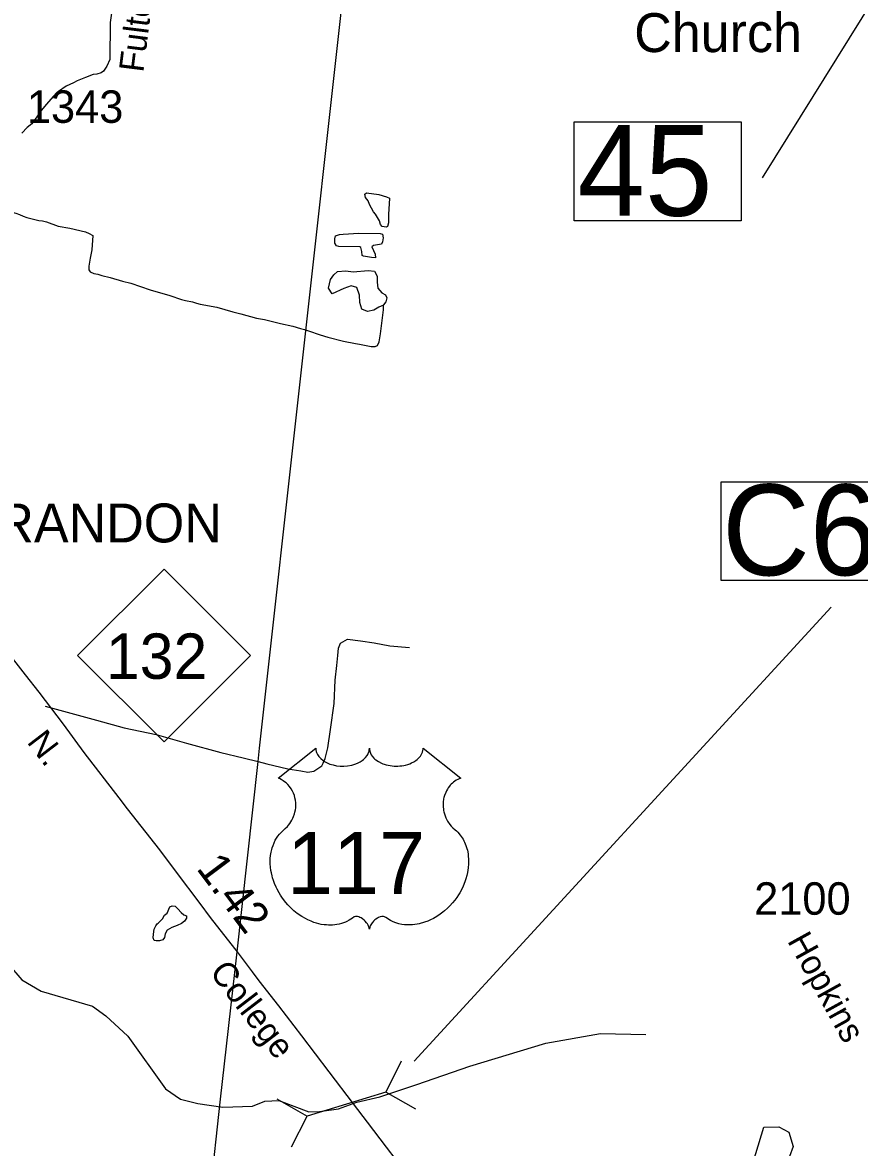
# Model space of a CAD drawing. Extents: x 2290055 to 2389491, y 66597 to 237875.
# Drawn here: x 2332801 to 2336027, y 216023 to 220360 of the extents above; entities that cross this region are included whole.
import ezdxf

# ---------------------------------------------------------------- set-up
doc = ezdxf.new("R2010")
doc.units = 0
for name, color, linetype in [('Exist Cultural Church Label', 7, 'Continuous'), ('Exist Hydrographic Creek Single Shore', 7, 'Continuous'), ('Exist Hydrographic Pond Under 1500 Sq Ft', 7, 'Continuous'), ('Exist Road Non-System Type 51', 7, 'Continuous'), ('Exist Road Primary Interstate Structure Standard Bridge Number Label', 7, 'Continuous'), ('Exist Road Primary NC Shield CELL', 7, 'Continuous'), ('Exist Road Primary NC Shield Number Label', 7, 'Continuous'), ('Exist Road Primary US Attributed', 7, 'Continuous'), ('Exist Road Primary US Label', 7, 'Continuous'), ('Exist Road Primary US Mileage Hundredths English Label', 7, 'Continuous'), ('Exist Road Primary US Shield CELL', 7, 'Continuous'), ('Exist Road Primary US Shield Number Label', 7, 'Continuous'), ('Exist Road Primary US Structure Culvert CELL', 7, 'Continuous'), ('Exist Road Primary US Structure Culvert Number Label', 7, 'Continuous'), ('Exist Road Secondary Type 51 Attributed', 7, 'Continuous'), ('Exist Road Secondary Type 51 Label', 7, 'Continuous'), ('Exist Road Secondary Type 51 Number Label', 7, 'Continuous'), ('Exist Survey Geodetic Marker Label', 7, 'Continuous'), ('Exist Utilities Electrical Transmission Line', 7, 'Continuous')]:
    doc.layers.add(name, color=color, linetype=linetype)

msp = doc.modelspace()

# ---------------------------------------------------------------- linework, layer by layer
at = {"layer": 'Exist Hydrographic Creek Single Shore'}
msp.add_line((2333072, 219538.4), (2333067.7, 219483.5), dxfattribs=at)
for points in [[(2332638, 219624.2), (2332652.2, 219626.8), (2332666.7, 219630.8), (2332698.2, 219634.5), (2332729.5, 219634.1), (2332745.2, 219632.7), (2332775.5, 219624.8), (2332789.7, 219619.8), (2332803.5, 219613.1), (2332818.2, 219608.1), (2332863.5, 219596.9), (2332878.2, 219594.5), (2332893, 219590.7), (2332938.2, 219575), (2332983.5, 219566.2), (2333043.7, 219552.7), (2333058.2, 219546.6), (2333072, 219538.4)], [(2333067.7, 219483.5), (2333062.2, 219451.1), (2333058.7, 219436.1), (2333056.7, 219420.9), (2333056.2, 219405.7), (2333062.2, 219398), (2333076.5, 219392.3), (2333091.7, 219388.9), (2333106.7, 219384.1), (2333138.7, 219376.3), (2333187, 219362.7), (2333218.5, 219354.7), (2333293.2, 219329.4), (2333369.2, 219307.7), (2333414.2, 219291.5), (2333429.5, 219287.6), (2333456.7, 219283.1), (2333471, 219277.9), (2333486.2, 219274.2), (2333550, 219262.5), (2333612.2, 219244.5), (2333642.7, 219237.2), (2333703.2, 219220.4), (2333734.2, 219214.9), (2333795.5, 219199), (2333843, 219188.7), (2333872.5, 219180.4), (2333888.2, 219176.8), (2333918.5, 219165.5), (2333933.5, 219161.3), (2333948.2, 219155.7), (2333978.2, 219146.2), (2334038, 219131.6), (2334084.5, 219122), (2334099.5, 219119.9), (2334145.2, 219110.8), (2334161, 219110.2), (2334169.2, 219114.9), (2334176, 219129.3), (2334181.2, 219159.2), (2334192.2, 219252), (2334192.5, 219269.9)], [(2332696.2, 216796), (2332742.7, 216734.3), (2332798.6, 216670), (2332873.3, 216626.4), (2333070.2, 216568.3), (2333122, 216531), (2333207, 216452.2), (2333352.1, 216248.9), (2333410.1, 216209.5), (2333476.5, 216192.9), (2333573.3, 216179), (2333687.3, 216183.2), (2333734.9, 216201.8), (2333788.8, 216203.9), (2333904.9, 216160.4), (2333946.4, 216162.4), (2334018.9, 216172.8), (2334089.5, 216198.1), (2334178.5, 216218.4), (2334321.6, 216266.1), (2334524.7, 216336.7), (2334818, 216425.8), (2335029.4, 216463.2), (2335203.6, 216459)]]:
    msp.add_lwpolyline(points, dxfattribs=at)
at = {"layer": 'Exist Hydrographic Pond Under 1500 Sq Ft'}
for points in [[(2334203, 219571.2), (2334188, 219573.4), (2334181.5, 219580.7), (2334176.5, 219594.9), (2334161.2, 219620.9), (2334154, 219630.4), (2334139, 219658.2), (2334133, 219672.5), (2334123.5, 219685), (2334121, 219698), (2334127, 219703), (2334174, 219696), (2334204, 219687.4), (2334216.2, 219682.5), (2334212, 219620), (2334211.2, 219588), (2334208.2, 219573.2), (2334203, 219571.2)], [(2334162, 219452.5), (2334146, 219453.4), (2334130.7, 219455.8), (2334115.5, 219458.6), (2334110.5, 219461.3), (2334109.5, 219476.8), (2334105.7, 219491.7), (2334101.7, 219495.2), (2334020.7, 219496), (2334011.2, 219498.5), (2334005, 219509.3), (2334005.5, 219525.4), (2334007.5, 219537.8), (2334022.5, 219542.3), (2334037.5, 219544), (2334098, 219546.9), (2334179.5, 219546.2), (2334189, 219544.2), (2334191.2, 219529.1), (2334189, 219513.5), (2334184.5, 219505.7), (2334169, 219502.2), (2334154, 219500.2), (2334147, 219495.5), (2334160.5, 219466.6), (2334162, 219452.5)], [(2334192.5, 219269.9), (2334175, 219262.1), (2334155.7, 219250.7), (2334130.7, 219246), (2334109, 219255), (2334101.2, 219280), (2334100, 219308.7), (2334089.5, 219337.7), (2334067.5, 219344.4), (2334039.5, 219333.8), (2333995.2, 219313.2), (2333980.5, 219336), (2333988, 219368.5), (2334001.5, 219387), (2334015.5, 219399.4), (2334047.7, 219402.6), (2334075, 219398.8), (2334133.5, 219403.8), (2334158.2, 219401.2), (2334168.7, 219382), (2334168.7, 219358.4), (2334170.2, 219334.9), (2334185.5, 219317.3), (2334200.5, 219310.2), (2334205.5, 219298.7), (2334201.2, 219282.3), (2334192.5, 219270.7)], [(2333329.2, 216820.4), (2333316, 216820.4), (2333308.5, 216821.4), (2333305, 216831.4), (2333305.7, 216845.3), (2333309, 216865.1), (2333314.7, 216877.4), (2333320, 216886), (2333324, 216888.2), (2333340.5, 216905.2), (2333348, 216919.4), (2333358.5, 216926.9), (2333369, 216950.9), (2333378.2, 216955.1), (2333389.2, 216953.3), (2333400.2, 216943.1), (2333412.2, 216929), (2333422.7, 216919.7), (2333432.7, 216916.5), (2333433.5, 216907), (2333426, 216896.1), (2333413.7, 216887.2), (2333396.7, 216879.1), (2333376, 216871.6), (2333359.2, 216860.4), (2333350.5, 216846.6), (2333348, 216833.1), (2333341.7, 216823.7), (2333329.2, 216820.4)]]:
    msp.add_lwpolyline(points, dxfattribs=at)
at = {"layer": 'Exist Road Non-System Type 51'}
for points in [[(2333103.5, 220165.4), (2333087.2, 220161), (2333073.3, 220158.5), (2333043.7, 220147.3), (2333012.2, 220134.1), (2332998, 220127.6), (2332969, 220114.3), (2332939.8, 220093.2), (2332918.6, 220074.3), (2332893.7, 220045.3), (2332872.7, 220020.5), (2332855.7, 219995.8), (2332836.7, 219969.1), (2332819.3, 219954.4), (2332798.1, 219933.5)], [(2333970.6, 217532.8), (2333978.5, 217563.6), (2333987.7, 217634), (2334001.8, 217734.6), (2334006.2, 217824.8), (2334012, 217881), (2334016.4, 217919.2), (2334019.3, 217947.3), (2334026.5, 217967.6), (2334053.9, 217982.7), (2334104.2, 217976.7), (2334156.5, 217968.8), (2334217, 217957.2), (2334293.3, 217950.2)], [(2332888.5, 217724), (2333085.9, 217670.2), (2333193.2, 217640.5), (2333316.2, 217615.3), (2333433.6, 217582), (2333565.1, 217545.2), (2333651.9, 217524.6), (2333709.2, 217510.5)], [(2333709.2, 217510.5), (2333742.9, 217502.2), (2333823.6, 217483.4), (2333874, 217475.4), (2333900.2, 217470.5), (2333924.1, 217473.4), (2333955.2, 217494.6), (2333960.1, 217505.3)], [(2333960.1, 217505.3), (2333968.1, 217523.2), (2333970.6, 217532.8)], [(2335459.8, 215457.2), (2335515, 215635), (2335567.8, 215798.3), (2335606.2, 215928.1), (2335659, 216101), (2335716.6, 216103.4), (2335755, 216081.8), (2335771.9, 216026.5), (2335757.4, 215988.1), (2335714.2, 215976.1), (2335620.9, 215976.1)]]:
    msp.add_lwpolyline(points, dxfattribs=at)
at = {"layer": 'Exist Road Primary Interstate Structure Standard Bridge Number Label'}
msp.add_line((2336477, 221084.5), (2335652, 219760.7), dxfattribs=at)
msp.add_lwpolyline([(2334927.5, 219977.1), (2335571.7, 219977.1), (2335571.7, 219594.7), (2334927.5, 219594.7)], close=True, dxfattribs=at)
at = {"layer": 'Exist Road Primary NC Shield CELL'}
msp.add_lwpolyline([(2333013.4, 217919.4), (2333346.4, 218252.3), (2333679.4, 217919.4), (2333346.4, 217586.4)], close=True, dxfattribs=at)
at = {"layer": 'Exist Road Primary US Attributed'}
msp.add_lwpolyline([(2334278.9, 215926.5), (2334204.4, 216024.2), (2334131.2, 216121), (2334076.3, 216192.2), (2333983.4, 216315.4), (2333878.3, 216453.5), (2333789.3, 216569), (2333713.8, 216665.6), (2333687.7, 216699.9), (2333633.2, 216772), (2333525.8, 216910.2), (2333486, 216963.6), (2333395.1, 217084.2), (2333330, 217171), (2333205.7, 217328.5), (2333173.7, 217371.5), (2333039, 217545.3), (2332959.4, 217655.2), (2332864.8, 217778.1), (2332812.4, 217845.1), (2332735.8, 217943.5)], dxfattribs=at)
at = {"layer": 'Exist Road Primary US Shield CELL'}
msp.add_lwpolyline([(2333931.3, 217562.2), (2333931.7, 217556.2), (2333933.1, 217549.2), (2333934.2, 217545.5), (2333937.6, 217538.5), (2333943, 217530.2), (2333950.7, 217522.1), (2333959.3, 217515), (2333965.1, 217511.2), (2333975, 217505.9), (2333986.2, 217501.2), (2333998.7, 217497.6), (2334011.4, 217495), (2334025.3, 217493.5), (2334039.1, 217493.2), (2334053.9, 217494.4), (2334070.3, 217497.5), (2334077.9, 217499.5), (2334086.4, 217502.4), (2334094.3, 217505.6), (2334102.9, 217510.3), (2334109.8, 217514.7), (2334115.2, 217518.6), (2334122.9, 217526), (2334129, 217533.6), (2334131.6, 217537.9), (2334133.8, 217542), (2334136.9, 217550.7), (2334137.7, 217554.5), (2334138.3, 217562.5), (2334138.8, 217555.8), (2334139.5, 217551.6), (2334140.6, 217547.5), (2334142.3, 217543.2), (2334145.4, 217537), (2334148.8, 217531.9), (2334155.3, 217524.3), (2334159.3, 217520.5), (2334163, 217517.5), (2334172.8, 217510.8), (2334184.3, 217505), (2334189.9, 217502.5), (2334195.7, 217500.4), (2334203.1, 217498.2), (2334210.7, 217496.4), (2334218.2, 217495.1), (2334225.9, 217494), (2334233.7, 217493.4), (2334240.2, 217493.2), (2334248, 217493.3), (2334255.3, 217493.8), (2334262.7, 217494.6), (2334270.9, 217496), (2334277.5, 217497.4), (2334286.2, 217499.7), (2334294.1, 217502.6), (2334301, 217505.6), (2334310, 217510.3), (2334317.2, 217514.8), (2334322.5, 217519.1), (2334328.8, 217524.9), (2334334.8, 217531.8), (2334338.3, 217536.8), (2334340.8, 217542.1), (2334343.1, 217547.5), (2334344.5, 217553.3), (2334345.2, 217558.4), (2334345.3, 217562.7), (2334490, 217447.4), (2334486.6, 217446.1), (2334478.7, 217442.3), (2334472.5, 217438.6), (2334462.6, 217431.6), (2334458.3, 217427.8), (2334454, 217423.7), (2334450.1, 217419.5), (2334446.6, 217415.4), (2334442.4, 217409.6), (2334438.7, 217403.8), (2334435, 217397.4), (2334432.3, 217391.9), (2334427.9, 217380.2), (2334425.7, 217372.9), (2334424.4, 217366.6), (2334422.7, 217353.7), (2334422.2, 217347.6), (2334422.2, 217341.5), (2334422.6, 217335.1), (2334423.2, 217328.9), (2334424.3, 217322.5), (2334425.3, 217316.9), (2334427.1, 217310), (2334429.7, 217301.9), (2334432.8, 217294.1), (2334439.4, 217281.6), (2334447.9, 217268.8), (2334454, 217261.6), (2334460, 217255.4), (2334468.9, 217247.9), (2334473.7, 217243.6), (2334479.3, 217238.1), (2334488.4, 217227.6), (2334492, 217222.6), (2334495.7, 217217), (2334499.2, 217211.3), (2334502.6, 217205.2), (2334505.3, 217199.8), (2334510.4, 217187.4), (2334514.1, 217175.3), (2334515.8, 217169), (2334518.5, 217154.8), (2334519.5, 217147.8), (2334520.7, 217133.9), (2334520.7, 217117.2), (2334519.4, 217101.3), (2334516.4, 217082.7), (2334513.9, 217071.6), (2334510.1, 217058.7), (2334506.5, 217047.5), (2334499.9, 217031), (2334494, 217019.1), (2334486.4, 217005), (2334481.2, 216996.6), (2334475.1, 216987.5), (2334467.5, 216977.1), (2334458.6, 216966), (2334447.9, 216954.3), (2334439.3, 216945.6), (2334428, 216935.5), (2334421.2, 216929.9), (2334411.5, 216922.5), (2334398.1, 216913.7), (2334385, 216906), (2334373.8, 216900.3), (2334363.9, 216896), (2334351.1, 216891.2), (2334329.7, 216885.3), (2334321.9, 216883.6), (2334312.7, 216882.3), (2334304.1, 216881.4), (2334295.7, 216880.9), (2334284.4, 216880.9), (2334273.2, 216881.8), (2334262.6, 216883.3), (2334251.6, 216885.6), (2334240.1, 216889), (2334229.6, 216893.1), (2334219, 216898.4), (2334201.1, 216909.6), (2334195.9, 216912.4), (2334193, 216913.1), (2334186.1, 216913.5), (2334179.6, 216912.1), (2334173, 216909.5), (2334168.9, 216907.3), (2334163.6, 216903.8), (2334159.5, 216900.6), (2334154.5, 216895.9), (2334151.1, 216891.9), (2334148.5, 216888.9), (2334143.5, 216880.9), (2334141.7, 216877.1), (2334139.8, 216872.3), (2334138.2, 216865.1), (2334135.9, 216874.2), (2334133.2, 216880.1), (2334130.2, 216885.3), (2334126.9, 216889.8), (2334121.9, 216895.6), (2334117.4, 216900), (2334111.9, 216904.4), (2334106.1, 216907.9), (2334101.4, 216910.3), (2334097.2, 216911.9), (2334092, 216913.2), (2334087.7, 216913.6), (2334084.2, 216913.5), (2334079.4, 216912.4), (2334072.8, 216907.7), (2334066.6, 216903.4), (2334059.9, 216899.2), (2334051.8, 216894.9), (2334046, 216892.2), (2334038.9, 216889.5), (2334030.7, 216886.7), (2334021.9, 216884.4), (2334012.7, 216882.6), (2334004.7, 216881.3), (2333996.1, 216880.6), (2333988.3, 216880.3), (2333980.2, 216880.4), (2333972.6, 216881), (2333963.8, 216881.8), (2333952.8, 216883.4), (2333943.8, 216885.4), (2333934.2, 216888), (2333924.4, 216891.1), (2333913.9, 216895.1), (2333900.7, 216900.8), (2333891.6, 216905.5), (2333877.1, 216913.8), (2333860.2, 216925.5), (2333847.4, 216935.9), (2333838.1, 216944.3), (2333824.3, 216958.4), (2333816.2, 216967.5), (2333803.6, 216983.9), (2333795.4, 216995.8), (2333790.2, 217004.5), (2333782.5, 217018.5), (2333778.3, 217027.3), (2333772.8, 217040.2), (2333768.5, 217051.9), (2333764.9, 217063), (2333763, 217070.1), (2333760.2, 217082.5), (2333758.6, 217091.3), (2333756.9, 217103.3), (2333756.1, 217116.1), (2333755.9, 217127.8), (2333756.2, 217137.5), (2333757.3, 217148.9), (2333759.2, 217161), (2333761.5, 217171.3), (2333763.6, 217178.7), (2333766.7, 217187.8), (2333770.8, 217197.8), (2333775.5, 217207.4), (2333780.1, 217215.3), (2333785.8, 217223.9), (2333791.5, 217231.1), (2333798.9, 217239.2), (2333806.6, 217246.5), (2333813.6, 217252.3), (2333822, 217260.5), (2333826.3, 217265.4), (2333831.6, 217272.3), (2333835.8, 217278.8), (2333839.1, 217284.5), (2333843.5, 217292.9), (2333846.2, 217299.3), (2333849.5, 217309), (2333851.2, 217315.9), (2333852.9, 217324.7), (2333854, 217333), (2333854.4, 217343.3), (2333854.1, 217351.8), (2333853, 217361.8), (2333851.2, 217371.4), (2333848.9, 217379.8), (2333845.3, 217389.4), (2333842, 217396.4), (2333836.5, 217405.9), (2333830.3, 217414.7), (2333823.9, 217421.9), (2333817.5, 217428.3), (2333811.4, 217433.1), (2333805.5, 217437.2), (2333798.2, 217441.7), (2333791.1, 217445.2), (2333786.6, 217447)], close=True, dxfattribs=at)
at = {"layer": 'Exist Road Primary US Structure Culvert CELL'}
for p, q in [((2334261, 216355.9), (2334201.4, 216236.7)), ((2333781.9, 216210.4), (2333897.7, 216144.5)), ((2334201.4, 216236.7), (2333897.7, 216144.5)), ((2334317.2, 216170.7), (2334201.4, 216236.7)), ((2333838.1, 216025.3), (2333897.7, 216144.5))]:
    msp.add_line(p, q, dxfattribs=at)
at = {"layer": 'Exist Road Primary US Structure Culvert Number Label'}
msp.add_line((2334310.2, 216356), (2335918.7, 218105.7), dxfattribs=at)
msp.add_lwpolyline([(2335494.4, 218589.1), (2336489.8, 218589.1), (2336489.8, 218209.3), (2335494.4, 218209.3)], close=True, dxfattribs=at)
at = {"layer": 'Exist Road Secondary Type 51 Attributed'}
msp.add_lwpolyline([(2333301, 221731.2), (2333291, 221581.6), (2333278.6, 221489), (2333268.2, 221398.6), (2333258, 221302.2), (2333247.6, 221211.7), (2333228.6, 221084.9), (2333218.3, 220992.5), (2333201.4, 220863.8), (2333190.8, 220777.3), (2333176.5, 220684.7), (2333159.4, 220510), (2333150.2, 220439.6), (2333139.4, 220359.2), (2333137, 220217), (2333126, 220190.6), (2333112.8, 220172.1), (2333103.5, 220165.4)], dxfattribs=at)
at = {"layer": 'Exist Utilities Electrical Transmission Line'}
for p, q in [((2333715.1, 217563.1), (2334167.2, 221635.1)), ((2333709.2, 217510.5), (2333715.1, 217563.1)), ((2333626.6, 216765.9), (2333709.2, 217510.5)), ((2333564.8, 216209.4), (2333626.6, 216765.9))]:
    msp.add_line(p, q, dxfattribs=at)
msp.add_lwpolyline([(2334847.9, 215184.9), (2333524, 215841.8), (2333564.8, 216209.4)], dxfattribs=at)

# ---------------------------------------------------------------- texts
at = {"layer": 'Exist Cultural Church Label'}
msp.add_text('Church', height=150, dxfattribs=at).set_placement((2335158.9, 220245.5))
at = {"layer": 'Exist Road Primary Interstate Structure Standard Bridge Number Label'}
msp.add_text('45', height=350, dxfattribs=at).set_placement((2334940.1, 219614.5))
at = {"layer": 'Exist Road Primary NC Shield Number Label'}
msp.add_text('132', height=175, dxfattribs=at).set_placement((2333122.6, 217829.6))
at = {"layer": 'Exist Road Primary US Label'}
for s, p in [('N.', (2332815.3, 217585.7)), ('College', (2333519.2, 216698.4))]:
    msp.add_text(s, height=95, rotation=307.4394, dxfattribs=at).set_placement(p)
at = {"layer": 'Exist Road Primary US Mileage Hundredths English Label'}
msp.add_text('1.42', height=125, rotation=306.8834, dxfattribs=at).set_placement((2333468.2, 217098.6))
at = {"layer": 'Exist Road Primary US Shield Number Label'}
msp.add_text('117', height=239.06, dxfattribs=at).set_placement((2333820.1, 217000.5))
at = {"layer": 'Exist Road Primary US Structure Culvert Number Label'}
msp.add_text('C64', height=350, dxfattribs=at).set_placement((2335497.7, 218229))
at = {"layer": 'Exist Road Secondary Type 51 Label'}
for s, rotation, p in [('Fulton', 82.8567, (2333266.5, 220164.9)), ('Hopkins', 298.9616, (2335747.3, 216820.1))]:
    msp.add_text(s, height=95, rotation=rotation, dxfattribs=at).set_placement(p)
at = {"layer": 'Exist Road Secondary Type 51 Number Label'}
for s, p in [('1343', (2332817.8, 219972.8)), ('2100', (2335621.4, 216920.5))]:
    msp.add_text(s, height=125, dxfattribs=at).set_placement(p)
at = {"layer": 'Exist Survey Geodetic Marker Label'}
msp.add_text('BRANDON', height=150, dxfattribs=at).set_placement((2332566.3, 218355.5))

doc.saveas('drawing.dxf')
